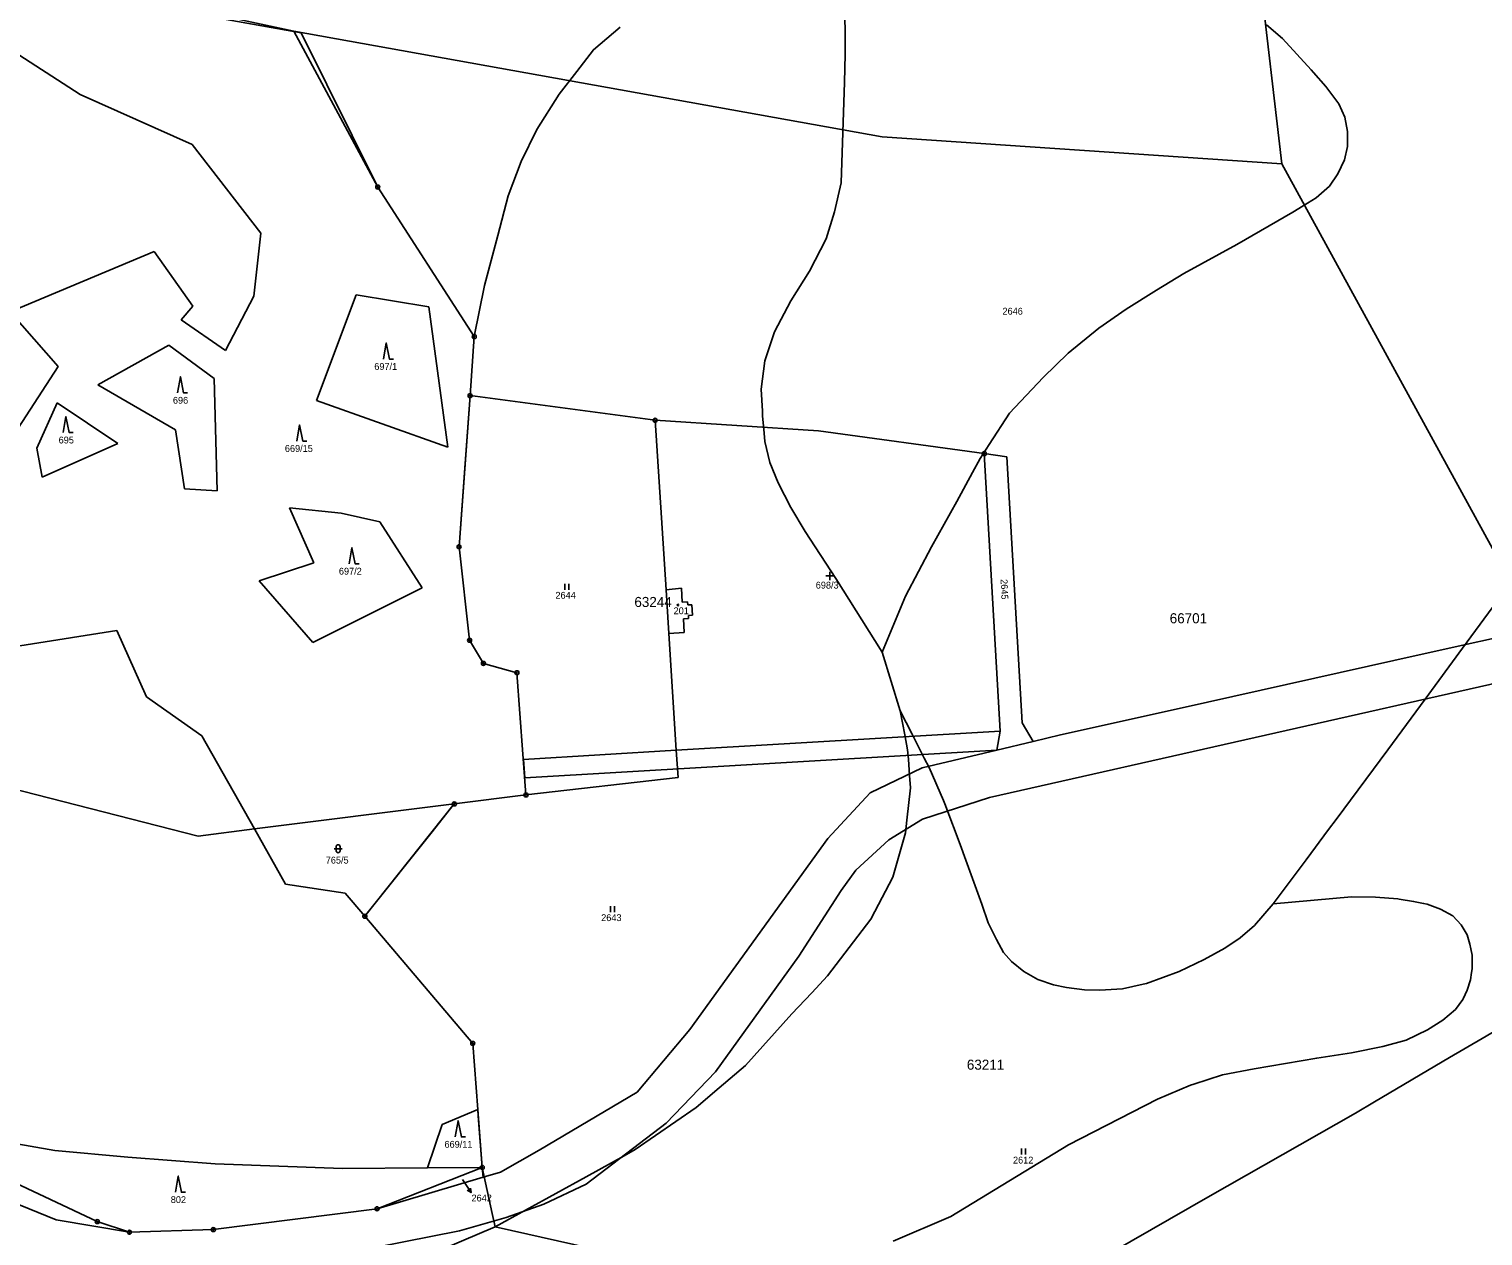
# Model space of a CAD drawing. Extents: x -546762 to -540209, y -1046851 to -1035694.
# Drawn here: x -542107.3 to -541745.8, y -1039979.2 to -1039679.2 of the extents above; entities that cross this region are included whole.
import ezdxf

# ---------------------------------------------------------------- set-up
doc = ezdxf.new("R2010")
doc.units = 0
for name, color, linetype in [('Vrstva 1', 7, 'Continuous'), ('Vrstva 16', 7, 'Continuous'), ('Vrstva 18', 7, 'Continuous'), ('Vrstva 19', 7, 'Continuous'), ('Vrstva 24', 7, 'Continuous'), ('Vrstva 25', 7, 'Continuous'), ('Vrstva 3', 7, 'Continuous'), ('Vrstva 30', 7, 'Continuous'), ('Vrstva 37', 7, 'Continuous'), ('Vrstva 52', 7, 'Continuous'), ('Vrstva 53', 7, 'Continuous'), ('Vrstva 6', 7, 'Continuous')]:
    doc.layers.add(name, color=color, linetype=linetype)

msp = doc.modelspace()

# ---------------------------------------------------------------- linework, layer by layer
at = {"layer": 'Vrstva 1'}
for points in [[(-541795.79, -1039712.66), (-541812.43, -1039569.86)], [(-542112.99, -1039664.24), (-542041.43, -1039679.65)], [(-542041.43, -1039679.65), (-541895.2, -1039705.98)], [(-542041.43, -1039679.65), (-542020.59, -1039718.44)], [(-541895.2, -1039705.98), (-541795.79, -1039712.66)], [(-541795.79, -1039712.66), (-541732.47, -1039828.3)], [(-542020.59, -1039718.44), (-541996.59, -1039755.61)], [(-541996.59, -1039755.61), (-541997.65, -1039770.29)], [(-541997.65, -1039770.29), (-542000.37, -1039807.87)], [(-541951.62, -1039776.42), (-541997.65, -1039770.29)], [(-541911.04, -1039779), (-541951.62, -1039776.42)], [(-541951.62, -1039776.42), (-541948.92, -1039818.59)], [(-541869.79, -1039784.7), (-541911.04, -1039779)], [(-541864.19, -1039785.47), (-541869.79, -1039784.7)], [(-541865.84, -1039853.67), (-541869.79, -1039784.7)], [(-541860.4, -1039851.64), (-541864.19, -1039785.47)], [(-542000.37, -1039807.87), (-541997.75, -1039831.11)], [(-541945.1, -1039818.16), (-541948.92, -1039818.59)], [(-541948.92, -1039818.59), (-541948.22, -1039829.39)], [(-541944.87, -1039821.65), (-541945.1, -1039818.16)], [(-541943.58, -1039821.55), (-541944.87, -1039821.65)], [(-541943.51, -1039822.32), (-541943.58, -1039821.55)], [(-541942.48, -1039822.29), (-541943.51, -1039822.32)], [(-541942.3, -1039824.86), (-541942.48, -1039822.29)], [(-541944.6, -1039825.75), (-541943.32, -1039825.71)], [(-541944.41, -1039829.15), (-541944.6, -1039825.75)], [(-541943.33, -1039824.99), (-541942.3, -1039824.86)], [(-541943.32, -1039825.71), (-541943.33, -1039824.99)], [(-541732.47, -1039828.3), (-541760.95, -1039834.58)], [(-541997.75, -1039831.11), (-541994.33, -1039836.86)], [(-541948.22, -1039829.39), (-541944.41, -1039829.15)], [(-541948.22, -1039829.39), (-541946.37, -1039858.4)], [(-541760.95, -1039834.58), (-541821.37, -1039848.08)], [(-541994.33, -1039836.86), (-541985.97, -1039839.17)], [(-541985.97, -1039839.17), (-541983.75, -1039869.57)], [(-541868.53, -1039870.22), (-541736.4, -1039840.37)], [(-541821.37, -1039848.08), (-541850.81, -1039854.61)], [(-541857.61, -1039856.25), (-541860.4, -1039851.64)], [(-541946.37, -1039858.4), (-541865.84, -1039853.67)], [(-541865.84, -1039853.67), (-541866.68, -1039858.41)], [(-541857.61, -1039856.25), (-541866.68, -1039858.41)], [(-541850.81, -1039854.61), (-541857.61, -1039856.25)], [(-541946.37, -1039858.4), (-541945.93, -1039865.22)], [(-541866.68, -1039858.41), (-541885.19, -1039862.82)], [(-541885.19, -1039862.82), (-541898.15, -1039869.01)], [(-541945.93, -1039865.22), (-541983.75, -1039869.57)], [(-541983.75, -1039869.57), (-542001.55, -1039871.8)], [(-541898.15, -1039869.01), (-541908.72, -1039880.41)], [(-541885.15, -1039875.56), (-541868.53, -1039870.22)], [(-542051.25, -1039878.02), (-542001.55, -1039871.8)], [(-542001.55, -1039871.8), (-542023.8, -1039899.74)], [(-542043.51, -1039891.72), (-542051.25, -1039878.02)], [(-541893.54, -1039880.7), (-541885.15, -1039875.56)], [(-541908.72, -1039880.41), (-541942.99, -1039927.87)], [(-541901.73, -1039888.27), (-541893.54, -1039880.7)], [(-541905.33, -1039893.33), (-541901.73, -1039888.27)], [(-542028.68, -1039893.99), (-542043.51, -1039891.72)], [(-541915.89, -1039909.62), (-541905.33, -1039893.33)], [(-542023.8, -1039899.74), (-542028.68, -1039893.99)], [(-541996.97, -1039931.34), (-542023.8, -1039899.74)], [(-541936.65, -1039938.42), (-541915.89, -1039909.62)], [(-541942.99, -1039927.87), (-541956.05, -1039943.43)], [(-541996.97, -1039931.34), (-541995.71, -1039947.75)], [(-541948.89, -1039951.13), (-541936.65, -1039938.42)], [(-541956.05, -1039943.43), (-541980.48, -1039957.92)], [(-541994.6, -1039962.18), (-541995.71, -1039947.75)], [(-541968.76, -1039966.33), (-541948.89, -1039951.13)], [(-541980.48, -1039957.92), (-541990.05, -1039963.32)], [(-542125.25, -1039959.25), (-542090.32, -1039975.65)], [(-541994.6, -1039962.18), (-542020.77, -1039972.46)], [(-542020.77, -1039972.46), (-541994.41, -1039964.62)], [(-541994.41, -1039964.62), (-541994.6, -1039962.18)], [(-541990.05, -1039963.32), (-541994.41, -1039964.62)], [(-542100.56, -1039975.2), (-542120.76, -1039966.99)], [(-541979.27, -1039971.3), (-541968.76, -1039966.33)], [(-542020.77, -1039972.46), (-542061.47, -1039977.63)], [(-541988.64, -1039974.61), (-541979.27, -1039971.3)], [(-542082.33, -1039978.28), (-542100.56, -1039975.2)], [(-542082.33, -1039978.28), (-542090.32, -1039975.65)], [(-542000.27, -1039977.95), (-541988.64, -1039974.61)], [(-542061.47, -1039977.63), (-542082.33, -1039978.28)], [(-542041.79, -1039986.16), (-542000.27, -1039977.95)]]:
    msp.add_lwpolyline(points, dxfattribs=at)
at = {"layer": 'Vrstva 16'}
msp.add_line((-541999.04, -1039965.92), (-541997.38, -1039968.42), dxfattribs=at)
for points in [[(-541999.53, -1039965.19), (-541999.04, -1039965.92)], [(-541997.52, -1039967.31), (-541997.38, -1039968.42), (-541998.35, -1039967.86)]]:
    msp.add_lwpolyline(points, dxfattribs=at)
at = {"layer": 'Vrstva 24'}
for centre, radius in [((-542020.59, -1039718.44), 0.5), ((-542020.59, -1039718.44), 0.1), ((-541996.59, -1039755.61), 0.5), ((-541996.59, -1039755.61), 0.1), ((-541997.65, -1039770.29), 0.5), ((-541997.65, -1039770.29), 0.1), ((-541951.62, -1039776.42), 0.5), ((-541951.62, -1039776.42), 0.1), ((-541869.79, -1039784.7), 0.5), ((-541869.79, -1039784.7), 0.1), ((-542000.37, -1039807.87), 0.5), ((-542000.37, -1039807.87), 0.1), ((-541997.75, -1039831.11), 0.5), ((-541997.75, -1039831.11), 0.1), ((-541994.33, -1039836.86), 0.5), ((-541994.33, -1039836.86), 0.1), ((-541985.97, -1039839.17), 0.5), ((-541985.97, -1039839.17), 0.1), ((-542001.55, -1039871.8), 0.5), ((-542001.55, -1039871.8), 0.1), ((-541983.75, -1039869.57), 0.5), ((-541983.75, -1039869.57), 0.1), ((-542023.8, -1039899.74), 0.5), ((-542023.8, -1039899.74), 0.1), ((-541996.97, -1039931.34), 0.5), ((-541996.97, -1039931.34), 0.1), ((-541994.6, -1039962.18), 0.5), ((-541994.6, -1039962.18), 0.1), ((-542020.77, -1039972.46), 0.5), ((-542020.77, -1039972.46), 0.1), ((-542090.32, -1039975.65), 0.5), ((-542090.32, -1039975.65), 0.1), ((-542082.33, -1039978.28), 0.5), ((-542082.33, -1039978.28), 0.1), ((-542061.47, -1039977.63), 0.5), ((-542061.47, -1039977.63), 0.1)]:
    msp.add_circle(centre, radius, dxfattribs=at)
at = {"layer": 'Vrstva 25'}
for p, q in [((-541974.06, -1039818.57), (-541974.06, -1039817.07)), ((-541973.06, -1039818.57), (-541973.06, -1039817.07)), ((-541909.15, -1039815.13), (-541907.15, -1039815.13)), ((-541908.15, -1039816.13), (-541908.15, -1039814.13)), ((-542030.94, -1039883.43), (-542030.94, -1039882.43)), ((-542029.94, -1039882.43), (-542029.94, -1039883.43)), ((-542031.44, -1039882.93), (-542029.44, -1039882.93)), ((-541962.69, -1039898.72), (-541962.69, -1039897.22)), ((-541961.69, -1039898.72), (-541961.69, -1039897.22)), ((-541860.57, -1039959), (-541860.57, -1039957.5)), ((-541859.57, -1039959), (-541859.57, -1039957.5))]:
    msp.add_line(p, q, dxfattribs=at)
for points in [[(-542019.19, -1039761.19), (-542018.49, -1039757.19), (-542017.69, -1039761.19), (-542016.69, -1039761.19)], [(-542070.36, -1039769.6), (-542069.66, -1039765.6), (-542068.86, -1039769.6), (-542067.86, -1039769.6)], [(-542098.81, -1039779.48), (-542098.11, -1039775.48), (-542097.31, -1039779.48), (-542096.31, -1039779.48)], [(-542040.71, -1039781.58), (-542040.01, -1039777.58), (-542039.21, -1039781.58), (-542038.21, -1039781.58)], [(-542027.72, -1039812.09), (-542027.02, -1039808.09), (-542026.22, -1039812.09), (-542025.22, -1039812.09)], [(-542001.3, -1039954.58), (-542000.6, -1039950.58), (-541999.8, -1039954.58), (-541998.8, -1039954.58)], [(-542070.91, -1039968.34), (-542070.21, -1039964.34), (-542069.41, -1039968.34), (-542068.41, -1039968.34)]]:
    msp.add_lwpolyline(points, dxfattribs=at)
msp.add_circle((-541945.97, -1039822.35), 0.175, dxfattribs=at)
for centre, start, end in [((-542030.44, -1039882.43), 0, 180), ((-542030.44, -1039883.43), 180, 0)]:
    msp.add_arc(centre, 0.5, start, end, dxfattribs=at)
at = {"layer": 'Vrstva 3'}
for points in [[(-541945.1, -1039818.16), (-541948.92, -1039818.59)], [(-541948.92, -1039818.59), (-541948.22, -1039829.39)], [(-541944.87, -1039821.65), (-541945.1, -1039818.16)], [(-541943.58, -1039821.55), (-541944.87, -1039821.65)], [(-541943.51, -1039822.32), (-541943.58, -1039821.55)], [(-541942.48, -1039822.29), (-541943.51, -1039822.32)], [(-541942.3, -1039824.86), (-541942.48, -1039822.29)], [(-541944.6, -1039825.75), (-541943.32, -1039825.71)], [(-541944.41, -1039829.15), (-541944.6, -1039825.75)], [(-541943.33, -1039824.99), (-541942.3, -1039824.86)], [(-541943.32, -1039825.71), (-541943.33, -1039824.99)], [(-541948.22, -1039829.39), (-541944.41, -1039829.15)]]:
    msp.add_lwpolyline(points, dxfattribs=at)
at = {"layer": 'Vrstva 30'}
msp.add_lwpolyline([(-541946.37, -1039858.4), (-541865.84, -1039853.67), (-541866.68, -1039858.41), (-541984.03, -1039865.3), (-541984.37, -1039860.72), (-541946.37, -1039858.4)], dxfattribs=at)
at = {"layer": 'Vrstva 37'}
msp.add_circle((-541945.97, -1039822.35), 0.175, dxfattribs=at)
at = {"layer": 'Vrstva 52'}
for points in [[(-541895.16, -1039834.05), (-541906.66, -1039815.74), (-541914.31, -1039804.08), (-541917.9, -1039798.1), (-541921.04, -1039791.98), (-541923.13, -1039786.89), (-541924.32, -1039781.66), (-541924.61, -1039778.6), (-541924.92, -1039775.39), (-541924.97, -1039774.19), (-541925.22, -1039768.66), (-541924.32, -1039761.64), (-541921.93, -1039754.46), (-541917.9, -1039746.69), (-541913.27, -1039739.37), (-541909.09, -1039731.3), (-541907, -1039724.57), (-541905.35, -1039717.4), (-541904.56, -1039692.35), (-541904.34, -1039685.44), (-541904.65, -1039640.7)], [(-542117.97, -1039666.11), (-542039.62, -1039680.05), (-542020.59, -1039718.44), (-541996.59, -1039755.61)], [(-541797.96, -1039896.63), (-541789.75, -1039885.71), (-541784.17, -1039878.2), (-541782.31, -1039875.69), (-541769.44, -1039858.36), (-541760.16, -1039845.73), (-541750.87, -1039833.08), (-541741.18, -1039819.9), (-541738.38, -1039816.09), (-541732.54, -1039808.14), (-541707.95, -1039771.07), (-541678.94, -1039734.2), (-541666.43, -1039717.94), (-541658.62, -1039709.58), (-541654.1, -1039705.05), (-541648.89, -1039700.86), (-541641.72, -1039695.83), (-541633.87, -1039690.45), (-541622.3, -1039683.99), (-541614.45, -1039680.24), (-541605.83, -1039676.31), (-541589.27, -1039669.22)], [(-541960.29, -1039678.66), (-541966.97, -1039684.29), (-541971.12, -1039689.68), (-541975.48, -1039695.34), (-541981.01, -1039704.16), (-541984.89, -1039712.08), (-541988.18, -1039720.6), (-541990.72, -1039730.47), (-541994.01, -1039742.87), (-541996.59, -1039755.61)], [(-541799.58, -1039678.06), (-541795.68, -1039681.52), (-541788.51, -1039689.29), (-541787.93, -1039689.96), (-541784.88, -1039693.44), (-541781.6, -1039697.77), (-541780.11, -1039701.06), (-541779.51, -1039704.65), (-541779.51, -1039708.38), (-541780.25, -1039711.67), (-541781.9, -1039715.11), (-541783.99, -1039718.25), (-541786.59, -1039720.5), (-541787.27, -1039721.09), (-541789.42, -1039722.41), (-541793.1, -1039724.67), (-541806.99, -1039732.74), (-541820.14, -1039739.89), (-541826.93, -1039744.08), (-541834.51, -1039748.78), (-541841.31, -1039753.49), (-541848.89, -1039759.77), (-541855.17, -1039765.78), (-541863.53, -1039774.68), (-541868.58, -1039782.43), (-541870.85, -1039785.92), (-541872.71, -1039789.39), (-541876.6, -1039796.65), (-541882.87, -1039807.89), (-541889.41, -1039820.18), (-541895.16, -1039834.05)], [(-541476.08, -1039720.81), (-541485.85, -1039731.03), (-541486.4, -1039731.6), (-541512.52, -1039758.92), (-541525.31, -1039772.3), (-541526.64, -1039773.69), (-541530.9, -1039777.62), (-541533.63, -1039780.15), (-541554.08, -1039799.06), (-541578.66, -1039818.67), (-541607.15, -1039838.81), (-541635.26, -1039858.48), (-541690.15, -1039895.55), (-541712.7, -1039909.72), (-541716.57, -1039912.15), (-541719.5, -1039913.99), (-541733.15, -1039922.56), (-541745.97, -1039930.1), (-541754.09, -1039934.87), (-541772.75, -1039945.84), (-541777.52, -1039948.65), (-541782.31, -1039951.38), (-541813.66, -1039969.24), (-541838.36, -1039983.43)], [(-541996.59, -1039755.61), (-541997.65, -1039770.29), (-541998.87, -1039787.19), (-542000.37, -1039807.87), (-541997.75, -1039831.11), (-541994.33, -1039836.86), (-541985.97, -1039839.17), (-541983.75, -1039869.57), (-542001.55, -1039871.8), (-542007.42, -1039879.17), (-542022.88, -1039898.58), (-542023.8, -1039899.74), (-542004.85, -1039922.06), (-541996.97, -1039931.34), (-541995.71, -1039947.75), (-541995.59, -1039949.36), (-541994.6, -1039962.18), (-541992.12, -1039973.6), (-541991.39, -1039976.96)], [(-541895.16, -1039834.05), (-541890.7, -1039848.68)], [(-541968.79, -1039964.54), (-541959.31, -1039959.26), (-541956.57, -1039957.74), (-541941.41, -1039947.27), (-541935.69, -1039942.4), (-541929.13, -1039936.81), (-541917.63, -1039924), (-541912.69, -1039918.77), (-541908.74, -1039914.58), (-541898.02, -1039900.46), (-541897.02, -1039898.56), (-541892.53, -1039890), (-541889.4, -1039879.01), (-541889.03, -1039875.87), (-541888.09, -1039867.77), (-541888.34, -1039864.75), (-541888.67, -1039860.71), (-541888.87, -1039858.35), (-541889.58, -1039854.59), (-541890.7, -1039848.68)], [(-541890.7, -1039848.68), (-541887.75, -1039854.47), (-541884.72, -1039860.4), (-541883.51, -1039862.76), (-541879.94, -1039870.95), (-541879.63, -1039871.78), (-541875.54, -1039882.56), (-541875.01, -1039883.95), (-541870.4, -1039896.73), (-541868.78, -1039901.34), (-541866.73, -1039905.53), (-541865.03, -1039908.77), (-541863.06, -1039910.99), (-541859.99, -1039913.47), (-541856.49, -1039915.44), (-541852.57, -1039916.8), (-541849.32, -1039917.48), (-541844.88, -1039918)], [(-541797.96, -1039896.63), (-541778.5, -1039894.92), (-541772.53, -1039895.01), (-541766.95, -1039895.42), (-541766.64, -1039895.44), (-541763.05, -1039896.03), (-541760.57, -1039896.53), (-541759.64, -1039896.72), (-541756.39, -1039898), (-541753.29, -1039899.66), (-541751.25, -1039901.88), (-541749.71, -1039904.35), (-541749.03, -1039906.66), (-541748.82, -1039907.8), (-541748.52, -1039909.39), (-541748.52, -1039912.81), (-541748.64, -1039913.73), (-541748.86, -1039915.54), (-541749.71, -1039918.1), (-541750.74, -1039920.23), (-541750.82, -1039920.41), (-541752.61, -1039922.89), (-541755.75, -1039925.58), (-541759.63, -1039927.97), (-541764.86, -1039930.51), (-541770.69, -1039932.15), (-541778.45, -1039933.65), (-541787.12, -1039934.99), (-541802.69, -1039937.68), (-541810.6, -1039939.18), (-541817.69, -1039941.45), (-541818.52, -1039941.72), (-541826.71, -1039945.23), (-541848.81, -1039956.59), (-541878.09, -1039974.37), (-541892.43, -1039980.5)], [(-541844.88, -1039918), (-541841.04, -1039918.08), (-541835.41, -1039917.74), (-541830.31, -1039916.65), (-541829.44, -1039916.46), (-541821.33, -1039913.47), (-541815.1, -1039910.48), (-541809.97, -1039907.66), (-541806.13, -1039905.1), (-541802.63, -1039902.03), (-541797.96, -1039896.63)], [(-541991.39, -1039976.96), (-541968.79, -1039964.54)], [(-541991.39, -1039976.96), (-542012.05, -1039985.71), (-542024.63, -1039988.87), (-542050.65, -1039991.51), (-542071.1, -1039992.55), (-542057, -1040037.69), (-542048.47, -1040065.05), (-542028.38, -1040084.83), (-542007.31, -1040081.07), (-541961.9, -1040063.65), (-541952.83, -1040060.17), (-541929.27, -1040051.13)], [(-541956.36, -1039984.83), (-541991.39, -1039976.96)]]:
    msp.add_lwpolyline(points, dxfattribs=at)
at = {"layer": 'Vrstva 6'}
for points in [[(-542112.64, -1039683.76), (-542094.56, -1039695.43)], [(-542066.74, -1039707.82), (-542094.56, -1039695.43)], [(-542066.74, -1039707.82), (-542049.63, -1039729.86)], [(-542049.63, -1039729.86), (-542051.4, -1039745.53)], [(-542111.94, -1039749.45), (-542076.2, -1039734.42)], [(-542066.55, -1039748.05), (-542076.2, -1039734.42)], [(-542025.93, -1039745.2), (-542035.82, -1039771.53)], [(-542007.88, -1039748.19), (-542025.93, -1039745.2)], [(-542069.5, -1039751.48), (-542066.55, -1039748.05)], [(-542051.4, -1039745.53), (-542058.47, -1039759.03)], [(-542003.17, -1039783.11), (-542007.88, -1039748.19)], [(-542111.94, -1039749.45), (-542100.05, -1039763.04)], [(-542058.47, -1039759.03), (-542069.5, -1039751.48)], [(-542090.17, -1039767.59), (-542072.56, -1039757.74)], [(-542072.56, -1039757.74), (-542061.29, -1039766.07)], [(-542100.05, -1039763.04), (-542124.03, -1039799.83)], [(-542061.29, -1039766.07), (-542060.53, -1039793.95)], [(-542070.85, -1039778.82), (-542090.17, -1039767.59)], [(-542100.33, -1039772.07), (-542105.36, -1039783.36)], [(-542100.33, -1039772.07), (-542085.25, -1039782.18)], [(-542035.82, -1039771.53), (-542003.17, -1039783.11)], [(-542068.62, -1039793.43), (-542070.85, -1039778.82)], [(-542105.36, -1039783.36), (-542104.03, -1039790.54)], [(-542104.03, -1039790.54), (-542085.25, -1039782.18)], [(-542060.53, -1039793.95), (-542068.62, -1039793.43)], [(-542042.57, -1039798.16), (-542029.68, -1039799.54)], [(-542036.47, -1039811.84), (-542042.57, -1039798.16)], [(-542029.68, -1039799.54), (-542020.09, -1039801.7)], [(-542020.09, -1039801.7), (-542009.56, -1039818.04)], [(-542050.1, -1039816.37), (-542036.47, -1039811.84)], [(-542036.77, -1039831.63), (-542050.1, -1039816.37)], [(-542009.56, -1039818.04), (-542036.77, -1039831.63)], [(-542129.07, -1039835.58), (-542085.47, -1039828.65)], [(-542085.47, -1039828.65), (-542078.1, -1039845.14)], [(-542078.1, -1039845.14), (-542064.33, -1039854.85)], [(-542064.33, -1039854.85), (-542051.25, -1039878.02)], [(-542112.18, -1039867.79), (-542065.25, -1039879.78)], [(-542065.25, -1039879.78), (-542051.25, -1039878.02)], [(-541995.71, -1039947.75), (-542004.57, -1039951.47)], [(-542100.91, -1039957.93), (-542138.26, -1039951.38)], [(-542004.57, -1039951.47), (-542008.26, -1039962.29)], [(-542082.7, -1039959.65), (-542100.91, -1039957.93)], [(-542061, -1039961.25), (-542082.7, -1039959.65)], [(-542029.38, -1039962.46), (-542061, -1039961.25)], [(-542008.26, -1039962.29), (-542029.38, -1039962.46)], [(-542008.26, -1039962.29), (-541994.6, -1039962.18)]]:
    msp.add_lwpolyline(points, dxfattribs=at)

# ---------------------------------------------------------------- texts
at = {"layer": 'Vrstva 16'}
msp.add_text('2642', height=1.7, dxfattribs=at).set_placement((-541997.28, -1039970.63))
at = {"layer": 'Vrstva 18'}
for s, height, p in [('2646', 1.7, (-541865.26, -1039750.15)), ('697/1', 1.7, (-542021.45, -1039763.89)), ('696', 1.7, (-542071.52, -1039772.3)), ('695', 1.7, (-542099.93, -1039782.18)), ('669/15', 1.7, (-542043.68, -1039784.28)), ('697/2', 1.7, (-542030.25, -1039814.79)), ('698/3', 1.7, (-541911.69, -1039818.26)), ('2644', 1.7, (-541976.41, -1039820.78)), ('765/5', 1.7, (-542033.52, -1039886.63)), ('2643', 1.7, (-541965.04, -1039900.93)), ('669/11', 1.7, (-542004, -1039957.28)), ('2612', 1.7, (-541862.65, -1039961.21)), ('2642', 0.1, (-541999.68, -1039965.24)), ('802', 1.7, (-542072.05, -1039971.04))]:
    msp.add_text(s, height=height, dxfattribs=at).set_placement(p)
msp.add_text('2645', height=1.7, rotation=272.4988, dxfattribs=at).set_placement((-541865.73, -1039815.95))
at = {"layer": 'Vrstva 19'}
msp.add_text('201', height=1.7, dxfattribs=at).set_placement((-541947.04, -1039824.63))
at = {"layer": 'Vrstva 53'}
for s, p in [('63244', (-541956.78, -1039822.84)), ('66701', (-541823.68, -1039826.89)), ('63211', (-541874.12, -1039937.88))]:
    msp.add_text(s, height=2.5, dxfattribs=at).set_placement(p)

doc.saveas('drawing.dxf')
